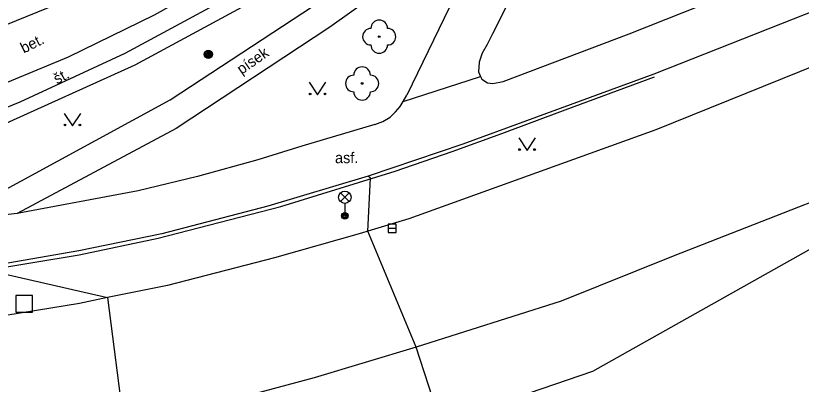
# Model space of a CAD drawing. Extents: x -596229 to -595156, y -1161237 to -1159376.
# Drawn here: x -595721.52 to -595674.23, y -1160336.73 to -1160314.53 of the extents above; entities that cross this region are included whole.
import ezdxf

# ---------------------------------------------------------------- set-up
doc = ezdxf.new("R2010")
doc.units = 0
for name, color, linetype in [('Level 22', 7, 'Continuous'), ('Level 25', 7, 'Continuous'), ('Level 26', 7, 'Continuous'), ('Level 27', 7, 'Continuous'), ('Level 33', 7, 'Continuous'), ('Level 36', 7, 'Continuous'), ('Specificka linie pasportu komunikaci', 7, 'Continuous'), ('TM - chodniky - VP', 7, 'Continuous'), ('TM - komunikace - VP', 7, 'Continuous'), ('TM - letecke snimky - pomocna linie', 7, 'Continuous'), ('TM - MHD - osa koleji', 7, 'Continuous'), ('TM - popis povrchu', 7, 'Continuous'), ('TM - rozhrani mezi zpev. plochami mezi sebou - VP', 7, 'Continuous'), ('TM - rozhrani ploch obecne - VP', 7, 'Continuous'), ('TM - zabradli - VP', 7, 'Continuous')]:
    doc.layers.add(name, color=color, linetype=linetype)

msp = doc.modelspace()

# ---------------------------------------------------------------- linework, layer by layer
at = {"layer": 'Level 22'}
for centre in [(-595699.64, -1160315.79), (-595700.67, -1160318.61)]:
    msp.add_circle(centre, 0.05, dxfattribs=at)
for centre, start, end in [((-595699.64, -1160315.29), 0, 180), ((-595700.14, -1160315.79), 90, 270), ((-595699.14, -1160315.79), 270, 90), ((-595699.64, -1160316.29), 180, 0), ((-595700.67, -1160318.11), 0, 180), ((-595701.17, -1160318.61), 90, 270), ((-595700.17, -1160318.61), 270, 90), ((-595700.67, -1160319.11), 180, 0)]:
    msp.add_arc(centre, 0.5, start, end, dxfattribs=at)
at = {"layer": 'Level 25'}
for radius in [0.25, 0.2, 0.15, 0.1, 0.05]:
    msp.add_circle((-595709.93, -1160316.85), radius, dxfattribs=at)
at = {"layer": 'Level 26'}
msp.add_lwpolyline([(-595721.52, -1160332.39), (-595720.52, -1160332.39), (-595720.52, -1160331.39), (-595721.52, -1160331.39)], close=True, dxfattribs=at)
at = {"layer": 'Level 27'}
msp.add_line((-595699.11, -1160327.33), (-595698.61, -1160327.33), dxfattribs=at)
msp.add_lwpolyline([(-595699.11, -1160327.58), (-595698.61, -1160327.58), (-595698.61, -1160327.08), (-595699.11, -1160327.08)], close=True, dxfattribs=at)
at = {"layer": 'Level 33'}
for p, q in [((-595701.975, -1160325.73), (-595701.445, -1160325.2)), ((-595701.975, -1160325.2), (-595701.445, -1160325.73)), ((-595701.71, -1160325.84), (-595701.71, -1160326.59))]:
    msp.add_line(p, q, dxfattribs=at)
for centre, radius in [((-595701.71, -1160325.465), 0.375), ((-595701.71, -1160326.59), 0.2), ((-595701.71, -1160326.59), 0.145), ((-595701.71, -1160326.59), 0.0876)]:
    msp.add_circle(centre, radius, dxfattribs=at)
at = {"layer": 'Level 36'}
for points in [[(-595703.85, -1160318.54), (-595703.35, -1160319.29), (-595702.85, -1160318.54)], [(-595718.61, -1160320.41), (-595718.11, -1160321.16), (-595717.61, -1160320.41)], [(-595691.24, -1160321.89), (-595690.74, -1160322.64), (-595690.24, -1160321.89)]]:
    msp.add_lwpolyline(points, dxfattribs=at)
for centre in [(-595703.8, -1160319.24), (-595702.901, -1160319.24), (-595718.56, -1160321.11), (-595717.661, -1160321.11), (-595691.19, -1160322.59), (-595690.291, -1160322.59)]:
    msp.add_circle(centre, 0.05, dxfattribs=at)
at = {"layer": 'Specificka linie pasportu komunikaci'}
for points in [[(-595689.16, -1160298.53), (-595695.57, -1160304.63), (-595702.86, -1160309.95), (-595706.81, -1160312.38), (-595714.96, -1160316.81), (-595721.28, -1160319.73), (-595725.57, -1160321.48), (-595745.61, -1160328.23)], [(-595700.32, -1160327.51), (-595700.16, -1160324.32), (-595700.31, -1160324.19)], [(-595697.42, -1160334.49), (-595700.32, -1160327.51)], [(-595723.82, -1160329.72), (-595715.99, -1160331.51)], [(-595715.99, -1160331.51), (-595715.02, -1160339.17)], [(-595695.94, -1160339.07), (-595697.42, -1160334.49)]]:
    msp.add_lwpolyline(points, dxfattribs=at)
at = {"layer": 'TM - chodniky - VP'}
for points in [[(-595641.37, -1160297.64), (-595660.4, -1160308.65), (-595665.66, -1160311.14), (-595683.11, -1160318.05), (-595694.61, -1160322.27), (-595700.31, -1160324.19)], [(-595687.35, -1160304.65), (-595692.83, -1160315.62)], [(-595692.49, -1160307.99), (-595697.98, -1160319.31)], [(-595692.83, -1160315.62), (-595693.15, -1160316.26)], [(-595693.15, -1160316.26), (-595693.44, -1160316.79), (-595693.62, -1160317.33)], [(-595693.62, -1160317.33), (-595693.67, -1160317.9)], [(-595693.67, -1160317.9), (-595693.54, -1160318.19)], [(-595693.54, -1160318.19), (-595693.47, -1160318.34)], [(-595693.47, -1160318.34), (-595693.13, -1160318.58)], [(-595693.13, -1160318.58), (-595692.8, -1160318.61)], [(-595692.8, -1160318.61), (-595692.18, -1160318.49)], [(-595698.2, -1160319.69), (-595697.98, -1160319.31)], [(-595698.37, -1160319.99), (-595698.2, -1160319.69)], [(-595698.66, -1160320.31), (-595698.37, -1160319.99)], [(-595699.42, -1160320.91), (-595698.98, -1160320.63)], [(-595698.98, -1160320.63), (-595698.66, -1160320.31)], [(-595699.91, -1160321.09), (-595704.3, -1160322.39), (-595706.95, -1160323.2), (-595710.59, -1160324.22), (-595714.15, -1160325.07), (-595721.44, -1160326.45)], [(-595699.91, -1160321.09), (-595699.42, -1160320.91)], [(-595700.31, -1160324.19), (-595706.34, -1160326.01), (-595712.73, -1160327.66), (-595717.72, -1160328.69), (-595723.4, -1160329.67)], [(-595721.44, -1160326.45), (-595723.86, -1160326.73)]]:
    msp.add_lwpolyline(points, dxfattribs=at)
at = {"layer": 'TM - komunikace - VP'}
for points in [[(-595645.16, -1160305.16), (-595647.94, -1160306.95), (-595661.31, -1160312.63), (-595682.99, -1160321.41), (-595697.86, -1160326.77)], [(-595647.69, -1160315.23), (-595666.02, -1160322.78), (-595681.95, -1160329.01), (-595688.68, -1160331.73), (-595697.42, -1160334.49)], [(-595695.94, -1160339.07), (-595686.77, -1160335.95), (-595665.8, -1160324.16), (-595647.25, -1160316.6)], [(-595697.86, -1160326.77), (-595700.32, -1160327.51)], [(-595700.7, -1160327.63), (-595705.95, -1160329.12), (-595712.38, -1160330.78), (-595715.99, -1160331.51)], [(-595700.32, -1160327.51), (-595700.7, -1160327.63)], [(-595715.99, -1160331.51), (-595717.68, -1160331.86), (-595723, -1160332.74), (-595728.26, -1160333.43)], [(-595697.42, -1160334.49), (-595703.55, -1160336.35), (-595709.32, -1160337.9), (-595714.43, -1160339.07), (-595715.02, -1160339.17)]]:
    msp.add_lwpolyline(points, dxfattribs=at)
at = {"layer": 'TM - letecke snimky - pomocna linie'}
msp.add_lwpolyline([(-595692.18, -1160318.49), (-595684.59, -1160315.61), (-595672.6, -1160310.84), (-595664.8, -1160307.32), (-595664.59, -1160307.22), (-595660.03, -1160305.16), (-595652.75, -1160300.85)], dxfattribs=at)
at = {"layer": 'TM - MHD - osa koleji'}
for points in [[(-595729.75, -1160318.17), (-595719.56, -1160314.04), (-595714.65, -1160311.57), (-595709.88, -1160308.84), (-595700.8, -1160302.64), (-595696.52, -1160299.18), (-595692.44, -1160295.5)], [(-595690, -1160297.49), (-595694.21, -1160301.44), (-595698.65, -1160305.12), (-595708.16, -1160311.67), (-595713.18, -1160314.5), (-595718.37, -1160317.02), (-595723.7, -1160319.23), (-595729.62, -1160321.28)]]:
    msp.add_lwpolyline(points, dxfattribs=at)
at = {"layer": 'TM - rozhrani mezi zpev. plochami mezi sebou - VP'}
msp.add_lwpolyline([(-595698.2, -1160319.69), (-595693.54, -1160318.19)], dxfattribs=at)
at = {"layer": 'TM - rozhrani ploch obecne - VP'}
for points in [[(-595744.55, -1160328.89), (-595732.08, -1160324.8), (-595722.53, -1160321.18), (-595714.33, -1160317.49), (-595707.16, -1160313.6), (-595699.68, -1160308.79), (-595694.95, -1160305.11), (-595692.05, -1160302.58), (-595688.46, -1160299.11)], [(-595692.49, -1160307.99), (-595702.62, -1160315.22)], [(-595712.22, -1160319.59), (-595701.15, -1160312.3)], [(-595702.62, -1160315.22), (-595711.86, -1160321.33), (-595721.44, -1160326.45)], [(-595725.73, -1160326.94), (-595712.22, -1160319.59)]]:
    msp.add_lwpolyline(points, dxfattribs=at)
at = {"layer": 'TM - zabradli - VP'}
msp.add_lwpolyline([(-595731.02, -1160330.82), (-595730, -1160330.71), (-595723.54, -1160329.9), (-595717.7, -1160328.94), (-595712.94, -1160327.93), (-595705.56, -1160326.03), (-595698.68, -1160323.89), (-595695.25, -1160322.71), (-595692.26, -1160321.62), (-595688.44, -1160320.19), (-595683.06, -1160318.2)], dxfattribs=at)

# ---------------------------------------------------------------- texts
at = {"layer": 'TM - popis povrchu'}
for s, rotation, p in [('bet.', 26.49, (-595721.04, -1160316.81)), ('písek', 34.84, (-595707.93, -1160318.09)), ('št.', 27.8, (-595719.04, -1160318.67))]:
    msp.add_text(s, height=0.65, rotation=rotation, dxfattribs=at).set_placement(p)
msp.add_text('asf.', height=0.65, dxfattribs=at).set_placement((-595702.3, -1160323.41))

doc.saveas('drawing.dxf')
